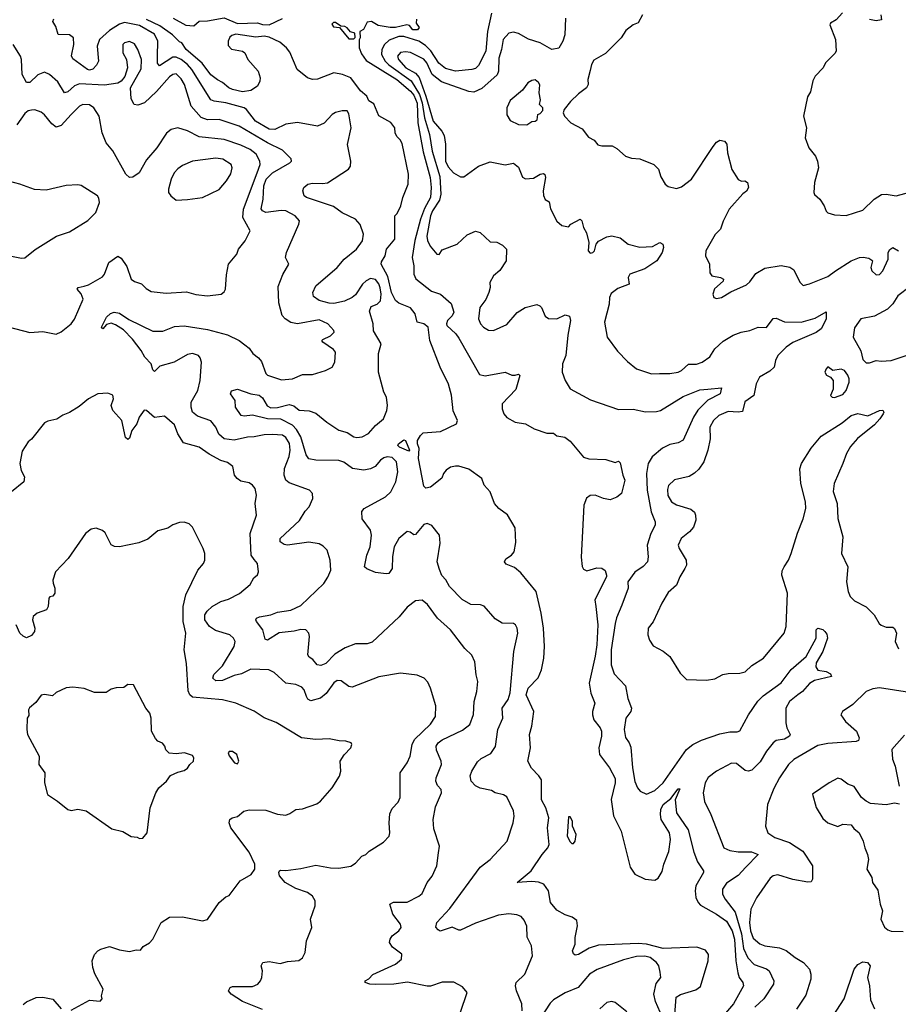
# Model space of a CAD drawing. Extents: x 1921360 to 2014538, y 768294 to 907744.
# Tile 316 of 412: x 1951695 to 1956978, y 859853 to 865775. Entities that reach past the tile are written whole.
import ezdxf

# ---------------------------------------------------------------- set-up
doc = ezdxf.new("R2010")
doc.units = 0

msp = doc.modelspace()

# ---------------------------------------------------------------- linework, layer by layer
at = {"layer": '0CON10XD'}
for points in [[(1954531.5, 865815), (1954508.6, 865705), (1954497.6, 865585), (1954455, 865498.9), (1954435, 865482.2), (1954414.6, 865475.4), (1954315, 865466.2), (1954255, 865481.5), (1954215, 865513.3), (1954168.2, 865588.2), (1954135, 865620.8), (1954095.6, 865645.6), (1954005, 865674.1), (1953975, 865673), (1953917.6, 865652.4), (1953887.8, 865625), (1953873.2, 865595), (1953871.5, 865565), (1953892.7, 865525), (1953915, 865503), (1954048.3, 865408.3), (1954100, 865325), (1954115.4, 865275), (1954128.9, 865185), (1954159.4, 865085), (1954175.4, 864985), (1954222.2, 864832.2), (1954228.1, 864725), (1954220, 864690), (1954177.6, 864625), (1954166, 864595), (1954144, 864474), (1954146.5, 864446.5), (1954162.6, 864412.6), (1954203.3, 864365), (1954217.3, 864362.7), (1954235, 864390), (1954325.9, 864424.1), (1954385, 864481.4), (1954435, 864504), (1954465, 864496), (1954525, 864438.8), (1954565, 864438), (1954599.1, 864419.1), (1954621.4, 864395), (1954620.8, 864325), (1954582.7, 864267.3), (1954545, 864235.5), (1954522.9, 864195), (1954524, 864164), (1954516.4, 864135), (1954497.2, 864092.8), (1954462.5, 864045), (1954453.6, 863975), (1954466.6, 863946.6), (1954485, 863925.6), (1954515, 863907.1), (1954545, 863905.7), (1954625, 863941.4), (1954686.9, 864013.1), (1954735, 864043.8), (1954805, 864061.1), (1954823.8, 864055), (1954832.9, 864045), (1954855, 863991.2), (1954875, 863977.5), (1954925, 863976.7), (1954975, 863999.2), (1955001.7, 863991.7), (1955007.5, 863965), (1954991.4, 863878.6), (1954978.8, 863755), (1954959.6, 863705), (1954956.2, 863655), (1954974.6, 863605), (1955005, 863555.8), (1955128.3, 863488.3), (1955295, 863430), (1955385, 863432), (1955457.3, 863417.3), (1955525, 863418.1), (1955547.8, 863425), (1955685, 863508), (1955785, 863548.9), (1955832.3, 863552.3), (1955915, 863560), (1955907.9, 863525), (1955832.4, 863487.6), (1955773.5, 863426.5), (1955746.2, 863385), (1955684.7, 863245.3), (1955655, 863230.4), (1955605, 863220.7), (1955561.1, 863198.9), (1955499.2, 863145), (1955475.2, 863104.8), (1955463.4, 863046.6), (1955468.6, 862945), (1955492.7, 862815), (1955515.5, 862755), (1955516.5, 862735), (1955491.2, 862685), (1955468.5, 862615), (1955473.3, 862545), (1955469.4, 862515), (1955445, 862485.6), (1955395, 862453.1), (1955352.1, 862395), (1955353.3, 862355), (1955316, 862254), (1955283.3, 862176.7), (1955276, 862144), (1955252.4, 861985), (1955251.8, 861895), (1955270.5, 861840.5), (1955337.7, 861767.7), (1955351.9, 861691.9), (1955373.3, 861635), (1955370, 861615), (1955340.5, 861575), (1955329.6, 861505), (1955338, 861458), (1955360, 861425), (1955369.1, 861399.1), (1955380, 861275), (1955393.9, 861193.9), (1955409.2, 861155), (1955425.7, 861135.7), (1955465, 861116), (1955515, 861140), (1955563.6, 861185), (1955705.5, 861385), (1955743.4, 861416.6), (1955795, 861441.3), (1955905, 861480.4), (1955965, 861492.1), (1956008.9, 861491.1), (1956025, 861498), (1956077.3, 861595), (1956133.1, 861676.9), (1956165, 861707.9), (1956275, 861787.5), (1956335, 861867.3), (1956424.4, 861945), (1956484.2, 862055), (1956483.8, 862105), (1956494.1, 862115.9), (1956525, 862106.7), (1956537.1, 862095), (1956548.3, 862078.3), (1956552.5, 862055), (1956524.5, 861975), (1956485, 861906.7), (1956483.2, 861883.2), (1956495, 861862), (1956545.5, 861855.5), (1956571.7, 861841.7), (1956577.5, 861825), (1956475, 861801.5), (1956445, 861782.2), (1956401.5, 861735), (1956373.3, 861715), (1956324.5, 861675), (1956301.8, 861635), (1956301.4, 861545), (1956308.2, 861515), (1956328, 861475), (1956324, 861465), (1956295, 861448.5), (1956245, 861439.2), (1956225, 861425.4), (1956185, 861375.6), (1956148.7, 861311.3), (1956098, 861262), (1956075, 861255.4), (1956058.5, 861258.5), (1956005, 861301.5), (1955975, 861302.7), (1955884.2, 861255), (1955835, 861216.9), (1955816.5, 861185), (1955804.6, 861125), (1955812.8, 861072.8), (1955851.9, 860995), (1955930, 860795), (1955965, 860777.9), (1956015, 860770), (1956095, 860770.4), (1956136.7, 860755), (1956062.1, 860677.9), (1956015, 860627.9), (1955945, 860582.5), (1955922.2, 860545), (1955920.6, 860515), (1955936.7, 860485), (1955997.1, 860407.1), (1956036.5, 860276.5), (1956048.1, 860188.1), (1956072.8, 860132.8), (1956111.5, 860091.5), (1956185.7, 860065.7), (1956201.1, 860055), (1956230.9, 859995), (1956227.5, 859975), (1956170.6, 859885), (1956115, 859836.4)], [(1955440.8, 865805), (1955413.2, 865756.8), (1955385, 865743.8), (1955340.3, 865709.7), (1955311.2, 865665), (1955218.7, 865571.3), (1955147.9, 865532.1), (1955133.6, 865506.4), (1955125, 865470), (1955111.5, 865415), (1955113.1, 865385), (1955104.4, 865365), (1955055, 865329.5), (1955007.4, 865282.6), (1954970, 865235), (1954963.3, 865215), (1954971.2, 865195), (1955009.2, 865155), (1955077.7, 865117.7), (1955115, 865068.8), (1955150.5, 865050.5), (1955171.9, 865021.9), (1955195.8, 865015.8), (1955257, 865017), (1955285, 865001.2), (1955337.5, 864955), (1955375, 864942.5), (1955425, 864938), (1955507.5, 864905), (1955536.1, 864876.1), (1955550.5, 864830.5), (1955576.7, 864785), (1955595, 864771.2), (1955645, 864760), (1955675, 864770), (1955735.7, 864815), (1955865, 865012), (1955885, 865038), (1955905, 865050), (1955932.5, 865045), (1955947.1, 865027.1), (1955952, 864975), (1955978, 864875), (1956015, 864813.8), (1956035, 864803.3), (1956055, 864806.7), (1956072.5, 864795), (1956076.7, 864765), (1956065.7, 864744.3), (1956042.9, 864727.1), (1955961.9, 864635), (1955925, 864563.3), (1955910, 864515), (1955877, 864483), (1955821.2, 864385), (1955820, 864355), (1955843.3, 864305), (1955845, 864252.5), (1955857.5, 864235), (1955910, 864225), (1955927.5, 864215), (1955925, 864202.5), (1955873.9, 864156.1), (1955862.5, 864125), (1955870, 864105), (1955885, 864097.5), (1955915, 864103.3), (1955972.3, 864137.7), (1956065, 864180.8), (1956085, 864198), (1956121.5, 864248.5), (1956175, 864280), (1956275, 864295.7), (1956326.6, 864286.6), (1956350.3, 864270.3), (1956385.8, 864195.8), (1956406.4, 864176.4), (1956445, 864185.8), (1956555, 864230), (1956600.8, 864265)], [(1956643.9, 865816.1), (1956605, 865773.3), (1956570, 865755), (1956567.5, 865745), (1956601.2, 865655), (1956604.1, 865585.9), (1956597.7, 865572.3), (1956540, 865515), (1956526.2, 865485), (1956478, 865435), (1956465, 865407.5), (1956449.7, 865340.3), (1956431.7, 865311.7), (1956409.2, 865195), (1956426, 865125), (1956417.5, 865065), (1956441.2, 865005), (1956480, 864955), (1956492, 864925), (1956498, 864885), (1956473.8, 864795), (1956470, 864735), (1956475, 864723.3), (1956506, 864696), (1956533.3, 864655), (1956545, 864622.5), (1956554.1, 864614.1), (1956595, 864601.2), (1956665, 864597.1), (1956765, 864630), (1956833.3, 864695), (1956877.3, 864722.7), (1956905, 864725.8), (1956965, 864715.7), (1957145, 864764.4)], [(1956872.5, 865805), (1956877.5, 865775), (1956845, 865768.8), (1956805, 865776.2)], [(1954716.3, 859813.7), (1954714.5, 859855), (1954681.9, 859935), (1954675.6, 859965), (1954681.1, 859985), (1954733.3, 860035), (1954777.9, 860145), (1954773.1, 860205), (1954747.3, 860257.3), (1954745, 860323.3), (1954729.2, 860359.2), (1954710.9, 860380.9), (1954685, 860390.6), (1954636.6, 860396.6), (1954575, 860389.1), (1954435, 860341.2), (1954345, 860299.2), (1954335, 860298), (1954295, 860318), (1954223.9, 860293.9), (1954210.5, 860300.5), (1954197.5, 860317.5), (1954204.4, 860345), (1954281.4, 860428.6), (1954465, 860677.8), (1954524.4, 860725), (1954625.6, 860835), (1954662.2, 860945), (1954668.6, 860985), (1954665, 861017.5), (1954625, 861100), (1954605, 861112.9), (1954555, 861124.6), (1954531.2, 861138.8), (1954465, 861153.3), (1954435, 861167.3), (1954410, 861195), (1954403, 861227), (1954413.1, 861255), (1954448.3, 861311.7), (1954469.1, 861330.9), (1954528.1, 861361.9), (1954556.3, 861403.7), (1954570.4, 861505), (1954600, 861575), (1954595.4, 861635), (1954632.9, 861687.1), (1954645, 861726.7), (1954665.6, 861975), (1954690.8, 862085), (1954686, 862115), (1954675.8, 862135.8), (1954663.9, 862143.9), (1954595.9, 862145.9), (1954555, 862171.2), (1954487.9, 862247.9), (1954465.5, 862255.5), (1954408.3, 862258.3), (1954355, 862288.1), (1954280, 862365), (1954256.9, 862406.9), (1954233, 862433), (1954219.2, 862469.2), (1954205.6, 862514.4), (1954223.9, 862626.1), (1954220, 862675), (1954173.2, 862733.2), (1954145, 862744.2), (1954125, 862739.2), (1954075, 862678), (1954065, 862676), (1954042.9, 862692.9), (1954025, 862697.3), (1953975, 862655.5), (1953946.9, 862605), (1953936, 862546), (1953934.4, 862475), (1953915, 862444.4), (1953898.5, 862441.5), (1953835, 862450.2), (1953782.5, 862472.5), (1953767.5, 862485), (1953783.1, 862555), (1953802.9, 862605), (1953811.3, 862675), (1953803.8, 862705), (1953755, 862773.3), (1953752.5, 862817.5), (1953766, 862835), (1953895, 862904.6), (1953926.1, 862935), (1953956.8, 862995), (1953969.3, 863055), (1953961.1, 863115), (1953935, 863141.1), (1953905, 863146.6), (1953885, 863140.7), (1953865, 863126.4), (1953832.7, 863087.3), (1953805, 863073.4), (1953765, 863065.9), (1953696.6, 863076.6), (1953645, 863113.4), (1953615, 863123), (1953475.3, 863125.3), (1953434.2, 863134.2), (1953417.3, 863157.3), (1953385.7, 863265.7), (1953359.6, 863309.6), (1953335.7, 863335.7), (1953265, 863372.3), (1953185, 863374.8), (1953095, 863397.2), (1953045, 863390.4), (1953026, 863395), (1952991.9, 863445), (1952991.4, 863485), (1952962.5, 863525), (1952968, 863542), (1953005, 863553.8), (1953084.5, 863524.5), (1953135, 863516.2), (1953155, 863500.6), (1953182.3, 863452.3), (1953205, 863440), (1953245, 863441.9), (1953315, 863459.8), (1953343.5, 863453.5), (1953375, 863427.2), (1953435, 863422.7), (1953475, 863407.8), (1953541.4, 863355), (1953615, 863307.1), (1953665, 863292.3), (1953705, 863266.7), (1953722.2, 863262.2), (1953755, 863265.5), (1953793, 863287), (1953835, 863334.5), (1953883.5, 863375), (1953903.6, 863425), (1953907.5, 863455), (1953900, 863505), (1953885.6, 863535), (1953852.7, 863655), (1953853.6, 863766.4), (1953869.5, 863825), (1953823.1, 863903.1), (1953820.8, 863945), (1953798.6, 864021.4), (1953809.5, 864050.5), (1953845, 864063.6), (1953864.6, 864085), (1953867.8, 864125), (1953862.7, 864162.7), (1953855, 864187.1), (1953835, 864213.1), (1953805, 864218.1), (1953777.9, 864205), (1953756.5, 864185), (1953715, 864121.1), (1953695, 864103.5), (1953648.8, 864081.2), (1953585, 864067.5), (1953555, 864069.2), (1953495, 864085.6), (1953460.9, 864110.9), (1953456.9, 864135), (1953475.6, 864175), (1953604.3, 864285), (1953646.5, 864335), (1953719.5, 864395), (1953756.7, 864445), (1953762.2, 864485), (1953743, 864543), (1953715, 864574.4), (1953635, 864612.9), (1953581.7, 864651.7), (1953418.8, 864705), (1953405.8, 864715.8), (1953396.7, 864745), (1953403.3, 864765), (1953426.7, 864785), (1953455, 864792.2), (1953515, 864788.9), (1953545, 864794), (1953673, 864877), (1953684.4, 864895), (1953686.4, 864925), (1953665.5, 865024.5), (1953688, 865125), (1953675, 865208.8), (1953665, 865226.2), (1953635, 865227.7), (1953594, 865216), (1953575, 865204.4), (1953525, 865152.9), (1953485, 865135.6), (1953365, 865156.2), (1953295, 865146.1), (1953228.8, 865115), (1953195, 865117.4), (1953112.8, 865165), (1953059.2, 865235), (1953045, 865244.7), (1952935, 865275.6), (1952864.4, 865284.4), (1952845, 865292.7), (1952730.8, 865475), (1952705, 865505.6), (1952665, 865536.6), (1952635, 865549.6), (1952615, 865549.8), (1952535, 865497.8), (1952523.9, 865513.9), (1952524.5, 865555.5), (1952526.2, 865645), (1952505, 865688.9), (1952415, 865739.3), (1952325, 865758.5), (1952295, 865748.1), (1952235, 865710.9), (1952174.7, 865655), (1952160, 865615), (1952168.5, 865525), (1952157.7, 865502.3), (1952135, 865478), (1952115, 865471.6), (1952103.1, 865475), (1952015, 865539.2), (1952007.5, 865557.5), (1952021.4, 865625), (1952018.5, 865665), (1951995, 865683.6), (1951927, 865687), (1951912.1, 865735), (1951893.6, 865765), (1951899.6, 865780.4)], [(1954836, 860755), (1954870, 860795), (1954878.8, 860815), (1954868, 860915), (1954876, 860975), (1954859.2, 861035), (1954833.4, 861083.4), (1954832.3, 861202.3), (1954817.3, 861227.3), (1954773.2, 861273.2), (1954750, 861315), (1954765.9, 861395.9), (1954760.6, 861475), (1954774.4, 861525), (1954787.5, 861615), (1954740.4, 861715), (1954751.8, 861755), (1954812.7, 861817.3), (1954832.1, 861865), (1954846.5, 861935), (1954851.2, 862005), (1954844, 862116), (1954830.8, 862205), (1954800.4, 862335), (1954708.1, 862448.1), (1954669.8, 862479.8), (1954620.4, 862500.4), (1954610, 862515), (1954618.6, 862531.4), (1954653.1, 862555), (1954668.5, 862575), (1954678.8, 862631.2), (1954675, 862718.8), (1954627.8, 862797.8), (1954576.1, 862836.1), (1954551.2, 862865), (1954524, 862935), (1954488, 862975), (1954473.3, 863015), (1954395, 863070.8), (1954335, 863089.2), (1954315, 863089.2), (1954285, 863084), (1954260, 863065), (1954243.3, 863045), (1954233, 863017), (1954165, 862962.5), (1954137, 862957), (1954125, 862970), (1954092.2, 863135), (1954097.1, 863195), (1954086.5, 863225), (1954086.7, 863245), (1954104.3, 863275), (1954120.6, 863289.4), (1954225, 863297.8), (1954322, 863345), (1954327.1, 863365), (1954302.6, 863422.6), (1954292.3, 863517.7), (1954273.1, 863583.1), (1954224.4, 863684.4), (1954161.9, 863845), (1954151.3, 863925), (1954126, 863946), (1954085, 863955.6), (1954072.3, 864005), (1954045, 864041.3), (1953975, 864069.4), (1953955.6, 864085.6), (1953931, 864135), (1953909.6, 864229.6), (1953869.1, 864305), (1953870.7, 864319.2), (1953893.1, 864355), (1953900.6, 864395), (1953950, 864455), (1953950, 864595), (1953965, 864610), (1953986.2, 864655), (1953998.6, 864705), (1954031.2, 864785), (1954033.6, 864846.4), (1953995, 865030), (1953983.3, 865053.3), (1953963, 865073), (1953952.5, 865095), (1953950, 865125), (1953926.4, 865156.4), (1953855, 865197.5), (1953825, 865270), (1953795, 865287.5), (1953783.3, 865315), (1953745, 865347.5), (1953686.2, 865425), (1953636, 865445), (1953585, 865454.8), (1953485, 865416.9), (1953455, 865415.6), (1953426.2, 865425), (1953364, 865475), (1953319.5, 865579.5), (1953300, 865605), (1953260, 865640), (1953195, 865670.4), (1953165, 865675.4), (1953115, 865669.5), (1952995, 865687.1), (1952970, 865680), (1952959.5, 865670.5), (1952948, 865645), (1952949.3, 865619.3), (1952968.8, 865598.8), (1953035, 865586), (1953048.8, 865575), (1953066, 865535), (1953128.6, 865465), (1953141.4, 865425), (1953140, 865405), (1953125.7, 865375), (1953085, 865348.9), (1953035, 865341.1), (1952975, 865355.6), (1952952, 865365), (1952915, 865398), (1952885, 865412.5), (1952845, 865444.4), (1952793, 865513), (1952696, 865595), (1952670, 865635), (1952655, 865642.5), (1952613.3, 865685), (1952538, 865738), (1952457, 865777)], [(1952617.5, 865785), (1952695, 865742.5), (1952741.7, 865738.3), (1952773.6, 865766.4), (1952825, 865767.5), (1952924.1, 865785.9), (1953005, 865753), (1953125, 865755.5), (1953155.6, 865745.6), (1953195, 865744.5), (1953275, 865782.5)], [(1953705, 865660), (1953711.7, 865668.3), (1953710, 865695), (1953685, 865702.5), (1953665, 865726.2), (1953650, 865735), (1953626.7, 865736.7), (1953595, 865758), (1953582, 865758), (1953571.7, 865748.3), (1953583, 865733), (1953617.5, 865727.5), (1953675, 865660), (1953705, 865660)], [(1954081.7, 865778.3), (1954080, 865755), (1954097.5, 865727.5), (1954086.7, 865715), (1954060, 865715), (1954039.2, 865739.2), (1954023.6, 865743.6), (1953955, 865728.1), (1953922.2, 865727.8), (1953850, 865740), (1953810, 865765), (1953785, 865760), (1953763, 865717), (1953740, 865705), (1953742.5, 865665), (1953736.4, 865653.6), (1953735.8, 865605), (1953749.8, 865569.8), (1953779.1, 865529.1), (1953962.1, 865415), (1954045, 865345.2), (1954065, 865321.4), (1954085, 865272.3), (1954090.1, 865155), (1954121.3, 864981.3), (1954163.3, 864826.7), (1954169.8, 864765), (1954164.8, 864705), (1954129.8, 864640.2), (1954104.8, 864575), (1954072.1, 864447.9), (1954054.7, 864345.3), (1954064.7, 864295), (1954066.1, 864245), (1954077.1, 864217.1), (1954172.3, 864142.3), (1954225, 864124.5), (1954289.1, 864069.1), (1954304.8, 864015), (1954295.4, 863994.6), (1954266.6, 863965), (1954260.8, 863945), (1954264, 863935), (1954317.1, 863885), (1954335, 863859.2), (1954460.9, 863640.9), (1954495, 863632.3), (1954614.2, 863654.2), (1954655, 863638), (1954673.8, 863636.2), (1954695, 863643.3), (1954703.3, 863635), (1954678.3, 863551.7), (1954596.2, 863465), (1954595.6, 863435), (1954606.4, 863405), (1954625, 863381.5), (1954675, 863354.4), (1954736.7, 863345), (1954788.8, 863315), (1954865, 863287.5), (1954905, 863288.8), (1954925, 863272.5), (1954972.5, 863265), (1955005, 863240), (1955085, 863143.3), (1955117, 863133), (1955220.7, 863130.7), (1955275, 863112.5), (1955295, 863120), (1955305, 863110), (1955321.2, 863035), (1955334.2, 863005), (1955313.3, 862925), (1955285.9, 862904.1), (1955245, 862888), (1955205, 862895.6), (1955155, 862915.4), (1955125, 862913.8), (1955103.4, 862896.6), (1955088.4, 862855), (1955072.3, 862542.3), (1955076.9, 862486.9), (1955085, 862470), (1955105, 862460), (1955165, 862479.2), (1955195, 862476.7), (1955215, 862462.5), (1955224, 862435), (1955224, 862425), (1955154.4, 862285), (1955160.4, 862245), (1955171.8, 862135), (1955164.8, 862015), (1955156.4, 861946.4), (1955120.2, 861785), (1955128.9, 861725), (1955153.2, 861665), (1955138.7, 861615), (1955138.7, 861595), (1955147.9, 861565), (1955185.5, 861515), (1955193.6, 861495), (1955194.5, 861465), (1955178, 861395), (1955182.5, 861355), (1955242.5, 861275), (1955275, 861211.2), (1955275.2, 861184.8), (1955251.8, 861085), (1955265, 860985.7), (1955312.2, 860895), (1955366.9, 860676.9), (1955394.3, 860635)], [(1954976.7, 865785), (1954973.1, 865685), (1954961.5, 865645), (1954936.5, 865603.5), (1954895, 865596.7), (1954825.2, 865635.2), (1954755, 865657.9), (1954695, 865692.9), (1954665, 865700.4), (1954636.4, 865693.6), (1954603.3, 865655), (1954593.1, 865595), (1954576.2, 865543.8), (1954573.3, 865465), (1954566.2, 865443.8), (1954475, 865360.9), (1954425, 865338.5), (1954395, 865342.7), (1954231.9, 865401.9), (1954175.9, 865445), (1954143.9, 865515), (1954125, 865537.5), (1954045, 865577.6), (1954015, 865582.2), (1953985, 865577.7), (1953966.4, 865555), (1953972.5, 865535), (1954017.7, 865485), (1954075, 865452.5), (1954097.3, 865427.3), (1954137.9, 865315), (1954181.9, 865165), (1954233.2, 865105), (1954248, 865078), (1954256, 865026), (1954255.6, 864925), (1954270.8, 864890.8), (1954303.8, 864853.8), (1954345, 864830), (1954365, 864830.5), (1954455, 864894), (1954525, 864919.6), (1954615, 864903.1), (1954665, 864912.5), (1954695, 864888), (1954718.8, 864828.8), (1954737, 864817), (1954785, 864821.9), (1954825, 864846), (1954845, 864850), (1954853.3, 864843.3), (1954856, 864826), (1954841.9, 864745), (1954845, 864717.5), (1954854.4, 864694.4), (1954878.6, 864678.6), (1954887, 864637), (1954925, 864562.5), (1954955, 864537.5), (1954995, 864530), (1955010, 864545), (1955066.1, 864576.1), (1955075.9, 864565.9), (1955086.1, 864526.1), (1955104.1, 864494.1), (1955116.7, 864435), (1955113.8, 864385), (1955125, 864371.2), (1955142.5, 864375), (1955151.2, 864385), (1955161.2, 864425), (1955175, 864443.8), (1955225, 864468.6), (1955255, 864475.8), (1955305, 864464), (1955355, 864425.6), (1955425, 864407.8), (1955499.6, 864410.4), (1955545, 864436), (1955563.3, 864425), (1955565.9, 864405.9), (1955559.4, 864375), (1955525.7, 864324.3), (1955455, 864276.7), (1955365, 864245.5), (1955354.4, 864225), (1955360, 864185), (1955292.1, 864157.9), (1955252.6, 864127.4), (1955242.3, 864105), (1955239.7, 864065), (1955212, 863955), (1955227.5, 863865), (1955290.5, 863780.5), (1955349.1, 863719.1), (1955405, 863674.2), (1955494.2, 863645.8), (1955542.7, 863647.3), (1955605, 863647.8), (1955655, 863655.6), (1955675, 863664.3), (1955716.1, 863703.9), (1955765, 863703.3), (1955798.8, 863715), (1955845, 863746.5), (1955875, 863794.5), (1955925, 863841.8), (1955985, 863876.9), (1956033.3, 863895), (1956085, 863906.1), (1956135, 863926.4), (1956185, 863924), (1956225, 863977.1), (1956245, 863979.4), (1956295, 863956.9), (1956395, 863956.2), (1956479.2, 863980.8), (1956545, 864017.5), (1956545, 863973.8), (1956514.5, 863915), (1956485, 863892.7), (1956345, 863834.1), (1956305, 863806.1), (1956254.6, 863755), (1956239.1, 863725), (1956232, 863685), (1956205, 863660.6), (1956144.5, 863625), (1956124.6, 863585), (1956110.5, 863515), (1956055, 863475.7), (1956041.1, 863418.9), (1956015, 863413.8), (1955955, 863418.9), (1955900, 863395), (1955867.1, 863365), (1955845.6, 863325), (1955846.5, 863255), (1955833.6, 863186.4), (1955808.9, 863115), (1955778.6, 863071.4), (1955753, 863047), (1955721.7, 863028.3), (1955632.6, 863007.4), (1955596, 862974), (1955590.9, 862949.1), (1955593.5, 862913.5), (1955615, 862875.6), (1955645, 862857.1), (1955731.8, 862831.8), (1955752.6, 862812.6), (1955759.4, 862795), (1955761.1, 862765), (1955747, 862723), (1955722.9, 862695), (1955673.1, 862655), (1955654.5, 862615), (1955660, 862595), (1955701.9, 862525), (1955704.4, 862495), (1955695.4, 862474.6), (1955665.4, 862424.6), (1955645, 862373.8), (1955595, 862330), (1955556, 862265), (1955505, 862152.5), (1955473.8, 862115), (1955472, 862075), (1955483, 862043), (1955505, 862010), (1955565, 861978), (1955603.8, 861945), (1955666.7, 861845), (1955705, 861806.7), (1955825, 861803.3), (1955875, 861811.2), (1955924.1, 861835.9), (1955955, 861843.3), (1956025, 861844), (1956057, 861853), (1956098.3, 861891.7), (1956168, 861935), (1956291.4, 862085), (1956304.3, 862125), (1956313.1, 862325), (1956277.8, 862435), (1956279.3, 862460.7), (1956291.9, 862485), (1956317.9, 862525), (1956334.6, 862565), (1956372.4, 862687.6), (1956406.9, 862773.1), (1956422, 862835), (1956421.2, 862875), (1956392.6, 862985), (1956386.1, 863073.9), (1956396.4, 863105), (1956455, 863198.6), (1956515, 863269.4), (1956640.3, 863349.7), (1956694.3, 863395), (1956735, 863406.2), (1956795, 863393.3), (1956865, 863424.2), (1956885, 863425.8), (1956891.2, 863415), (1956888, 863405), (1956868, 863375), (1956835, 863339.2), (1956733, 863257), (1956691.2, 863208.8), (1956667.5, 863165), (1956645.7, 863105.7), (1956592.2, 862985), (1956586.8, 862936.8), (1956611.4, 862865), (1956615.6, 862775), (1956644, 862665), (1956636.2, 862565), (1956675.4, 862485), (1956667.8, 862395), (1956677.5, 862335), (1956689.2, 862305), (1956715, 862280.6), (1956784.6, 862244.6), (1956834, 862195), (1956863.5, 862143.5), (1956875, 862134), (1956905, 862122), (1956945, 862122), (1956955, 862113.8), (1956968.6, 862085), (1956959.2, 862035), (1956980.5, 861990.5)], [(1954305, 859985.8), (1954235, 859986.2), (1954165, 859962.9), (1954145, 859962), (1954026.1, 859986.1), (1953945, 859974.1), (1953835, 859972.2), (1953800, 859975), (1953772.5, 859985), (1953773.3, 859995), (1953795, 860006.7), (1953818.2, 860031.8), (1953955, 860094.4), (1953990.8, 860125), (1953993.8, 860155), (1953936.1, 860196.1), (1953918.8, 860225), (1953922, 860245), (1953934.2, 860265), (1953974.2, 860295.8), (1953988, 860315), (1953984, 860335), (1953938.5, 860395), (1953920, 860455), (1953943.3, 860466.7), (1954025, 860466.7), (1954095, 860502.5), (1954115, 860518.8), (1954145.8, 860585), (1954175.5, 860624.5), (1954204.2, 860685), (1954214.3, 860765), (1954218.6, 860805), (1954185, 860907.5), (1954181.1, 860965), (1954195, 861040), (1954232.5, 861125), (1954228.5, 861145), (1954208.4, 861168.4), (1954198.1, 861195), (1954199.6, 861215), (1954230.9, 861295), (1954229.5, 861315), (1954200.7, 861380.7), (1954200.4, 861405), (1954211.8, 861425), (1954235, 861443.9), (1954357.4, 861502.6), (1954401.9, 861535), (1954423.4, 861596.6), (1954427.8, 861675), (1954443.8, 861735), (1954450, 861795), (1954440, 861835), (1954432.7, 861912.7), (1954413.2, 861953.2), (1954372.6, 861992.6), (1954285, 862106), (1954207.5, 862175), (1954148.2, 862258.2), (1954115, 862284), (1954075, 862280), (1954025, 862242.5), (1953976.4, 862183.6), (1953815, 862030.6), (1953785, 862020.6), (1953715, 862021.5), (1953652.6, 861997.4), (1953590.6, 861959.4), (1953535, 861902.2), (1953505, 861890), (1953484, 861895), (1953457.6, 861927.6), (1953435, 861940), (1953426.7, 861955), (1953438.4, 862065), (1953433.8, 862085), (1953415.8, 862105), (1953385, 862108), (1953345, 862097.6), (1953255, 862088.2), (1953185, 862044.2), (1953170.2, 862050.2), (1953156.8, 862105), (1953119.5, 862155), (1953115.6, 862165), (1953120, 862175), (1953136.6, 862183.4), (1953204.7, 862195.3), (1953245, 862212.1), (1953325, 862222.7), (1953385, 862251.8), (1953524, 862385), (1953548.3, 862421.7), (1953565.8, 862465), (1953562.5, 862525), (1953543.8, 862585), (1953519.1, 862609.1), (1953495, 862622.5), (1953433.3, 862633.3), (1953305, 862614.6), (1953285, 862619.2), (1953261.2, 862635), (1953261.2, 862655), (1953377.7, 862762.3), (1953411.8, 862818.3), (1953435, 862844.4), (1953457.1, 862895), (1953456.2, 862925), (1953437.5, 862945), (1953315, 862988.8), (1953294.7, 863004.7), (1953286.2, 863035), (1953288, 863075), (1953315, 863148), (1953321.8, 863185), (1953317, 863227), (1953295, 863262.7), (1953275, 863275.3), (1953215, 863280.4), (1953165, 863278.5), (1953104.6, 863265.4), (1953065, 863264.6), (1952985, 863245.2), (1952925, 863254.7), (1952893, 863283), (1952875, 863324.4), (1952845, 863363.3), (1952765, 863390), (1952735, 863414.4), (1952725.4, 863445), (1952726.9, 863475), (1952765.5, 863545), (1952780, 863605), (1952787.5, 863715), (1952781.1, 863741.1), (1952770.8, 863755), (1952735, 863767.7), (1952705, 863761.8), (1952624.5, 863715.5), (1952537.9, 863692.1), (1952505, 863659.2), (1952495, 863668.8), (1952484.7, 863705), (1952448.4, 863745), (1952426, 863786), (1952373.3, 863853.3), (1952318.9, 863908.9), (1952270.8, 863940.8), (1952245, 863948.9), (1952217.3, 863942.7), (1952195, 863916.7), (1952186.7, 863925), (1952216.7, 863985), (1952241.7, 864008.3), (1952263.3, 864016.7), (1952295, 864010.7), (1952351.5, 863971.5), (1952495, 863902.7), (1952555, 863902.3), (1952625, 863929.2), (1952685, 863933.3), (1952825, 863910.8), (1952945, 863879.6), (1953014.2, 863845), (1953049.8, 863819.8), (1953075, 863798.6), (1953097.4, 863767.4), (1953131.7, 863741.7), (1953148.3, 863718.3), (1953175, 863646.7), (1953185, 863636.2), (1953269.3, 863609.3), (1953335, 863616), (1953395, 863640.6), (1953455, 863640.6), (1953534.3, 863665.7), (1953573.3, 863685), (1953589.2, 863715), (1953594.3, 863775), (1953581.4, 863791.4), (1953517.1, 863835), (1953512, 863845), (1953517.9, 863852.1), (1953565, 863872.7), (1953585.7, 863895), (1953584, 863905), (1953548, 863945), (1953495, 863970.7), (1953365, 863945.8), (1953325, 863953.4), (1953291.5, 863975), (1953272.9, 863995), (1953252.5, 864072.5), (1953248.8, 864171.2), (1953278.3, 864241.7), (1953313.3, 864305), (1953293.3, 864345), (1953298.8, 864375), (1953374.4, 864545), (1953377.1, 864565), (1953351.9, 864595), (1953296, 864625), (1953267.1, 864627.1), (1953175, 864615.3), (1953155.5, 864625), (1953147.3, 864637.3), (1953158.1, 864695), (1953162.7, 864775), (1953177.3, 864815), (1953215, 864853.5), (1953318.8, 864915), (1953328.8, 864925), (1953327.7, 864937.7), (1953275, 864991.1), (1953185, 865034.3), (1953015, 865134.1), (1952895.3, 865175.3), (1952825, 865172.4), (1952786.8, 865186.8), (1952726.2, 865255), (1952685.7, 865385.7), (1952665, 865419.4), (1952635, 865448.9), (1952615, 865446.2), (1952595, 865431.3), (1952517.3, 865342.7), (1952445, 865275.8), (1952405, 865260), (1952384.2, 865264.2), (1952365, 865300), (1952362, 865365), (1952425, 865480), (1952427.8, 865535), (1952405.8, 865595), (1952385, 865630), (1952355, 865644), (1952325, 865635.8), (1952315, 865626.2), (1952315.8, 865575.8), (1952337.5, 865535), (1952344, 865485), (1952327.1, 865432.9), (1952304.2, 865405.8), (1952285.8, 865394.2), (1952205, 865380.4), (1952055, 865389.8), (1952025, 865376.4), (1951985, 865340.9), (1951965, 865335.7), (1951925, 865401.8), (1951875, 865445.7), (1951845, 865459.4), (1951805, 865443.3), (1951755, 865397.5), (1951735, 865397.1), (1951710.3, 865445), (1951705.9, 865535), (1951700, 865555), (1951656.7, 865625)], [(1954745, 865142.5), (1954775, 865162.5), (1954795, 865163.8), (1954807.7, 865172.3), (1954810, 865205), (1954825, 865210), (1954841.7, 865228.3), (1954840, 865245), (1954820, 865265), (1954826, 865294), (1954818.9, 865335), (1954822.6, 865382.6), (1954815, 865397.5), (1954795, 865412.5), (1954775, 865409.2), (1954751.2, 865395), (1954718.3, 865351.7), (1954645, 865289.2), (1954624.4, 865245), (1954625, 865202.5), (1954645, 865168.8), (1954695, 865144), (1954745, 865142.5)], [(1951625, 863927.1), (1951755, 863894.4), (1951835, 863898.8), (1951915, 863883.3), (1951945, 863897.5), (1952005, 863946), (1952025, 863973.8), (1952076, 864095), (1952065.5, 864125.5), (1952040, 864155), (1952046.7, 864165), (1952082.4, 864172.4), (1952109.3, 864180.7), (1952192, 864228), (1952204.4, 864245), (1952232, 864315), (1952285, 864353.3), (1952305, 864340), (1952339.7, 864289.7), (1952366.2, 864215), (1952385, 864200), (1952426.6, 864186.6), (1952455, 864158.8), (1952485, 864141.2), (1952575, 864130), (1952697.6, 864137.6), (1952755, 864121.9), (1952825, 864114.2), (1952907.5, 864125), (1952925, 864137.5), (1952933.3, 864155), (1952939.3, 864240.7), (1952951.2, 864305), (1953000, 864365), (1953011.2, 864395), (1953051.2, 864445), (1953081.2, 864505), (1953037.5, 864585), (1953040.4, 864635), (1953123.3, 864855), (1953141.3, 864905), (1953139.6, 864925), (1953116.5, 864966.5), (1953080, 864995), (1953025, 865020.8), (1952925, 865053.5), (1952775, 865071.4), (1952705, 865106.8), (1952645, 865124.5), (1952605.5, 865114.5), (1952577.4, 865092.6), (1952520.6, 865005), (1952456.9, 864933.1), (1952414.3, 864855), (1952375, 864827.1), (1952355, 864825.8), (1952332.9, 864845), (1952255, 864987.1), (1952214.6, 865035), (1952190, 865095), (1952172.5, 865195), (1952141.1, 865245), (1952115, 865262.5), (1952075, 865265.5), (1952055, 865254.4), (1952005, 865205.6), (1951945, 865139.2), (1951915, 865129.2), (1951887.9, 865147.9), (1951845, 865203.8), (1951825, 865218.8), (1951787, 865233), (1951765, 865230.8), (1951745, 865226.5), (1951725, 865210), (1951677.7, 865142.3)], [(1952635, 864690), (1952705, 864694.4), (1952795, 864705.8), (1952895.5, 864754.5), (1952938.6, 864805), (1952965, 864848.8), (1952973.3, 864885), (1952965.7, 864905), (1952916.8, 864936.8), (1952875, 864942.8), (1952735, 864924.4), (1952675, 864898.9), (1952645, 864877.5), (1952624.5, 864855), (1952606.5, 864815), (1952589.4, 864755), (1952589.2, 864735), (1952603.8, 864715), (1952635, 864690)], [(1951635, 864355.7), (1951705, 864340), (1951725, 864342.5), (1951787.7, 864392.3), (1951917.3, 864472.7), (1951995, 864500), (1952105, 864567.5), (1952153.6, 864616.4), (1952175.6, 864675), (1952171.3, 864701.3), (1952162, 864715), (1952065, 864778), (1952045, 864782.5), (1951975, 864778.6), (1951855, 864748.8), (1951783.9, 864753.9), (1951695, 864786.7), (1951635, 864801.2)], [(1956600.8, 864265), (1956695, 864324.3), (1956745, 864345.7), (1956767, 864347), (1956800.5, 864340.5), (1956819.5, 864329.5), (1956823.3, 864325), (1956814.2, 864285), (1956820, 864265), (1956845, 864240), (1956865, 864242), (1956885.7, 864265), (1956917.5, 864335), (1956918, 864375), (1956927, 864393), (1956945, 864404.2), (1956980, 864385)], [(1957049.1, 864170.9), (1956976.4, 864115), (1956945, 864066.7), (1956914.4, 864035), (1956835, 863991.5), (1956753.8, 863975), (1956715, 863922.5), (1956706.2, 863865), (1956752.9, 863782.9), (1956765, 863732), (1956785, 863711.4), (1956805, 863712), (1956845, 863726.2), (1956875, 863721.2), (1956935, 863726), (1957055, 863765.8)], [(1956595, 863502.5), (1956645, 863521.2), (1956665.6, 863545), (1956683.8, 863595), (1956682.8, 863615), (1956675, 863637.8), (1956655, 863665.3), (1956635, 863673.1), (1956585, 863665.6), (1956555, 863687.5), (1956544.1, 863675.9), (1956537.5, 863655), (1956547, 863637), (1956570, 863625), (1956587.5, 863605), (1956586.7, 863553.3), (1956570, 863515), (1956580, 863505), (1956595, 863502.5)], [(1952255, 863423.8), (1952245.6, 863455), (1952259.2, 863495), (1952255.8, 863515.8), (1952225, 863528), (1952165.6, 863524.4), (1952108.8, 863495), (1952052.3, 863447.7), (1951995, 863412.5), (1951953.9, 863396.1), (1951917.7, 863372.3), (1951865, 863361.2), (1951845, 863350), (1951765, 863252.5), (1951745, 863236.7), (1951709.1, 863180.9), (1951695.6, 863105), (1951704.6, 863064.6), (1951722.9, 863025), (1951719.2, 862995), (1951645, 862936)], [(1953155, 859822.5), (1953035, 859870), (1952966.2, 859915), (1952951.2, 859935), (1952960, 859955), (1952975, 859960.8), (1953005, 859959.2), (1953095, 859959.2), (1953126.7, 859975), (1953143.8, 859995), (1953151.2, 860015), (1953154.1, 860054.1), (1953146.2, 860085), (1953157.5, 860105), (1953195, 860111.4), (1953261.2, 860098.8), (1953305, 860111.2), (1953372.7, 860117.3), (1953395, 860133.3), (1953410.8, 860165), (1953419.4, 860235), (1953451.2, 860315), (1953444, 860365), (1953472, 860445), (1953472, 860475), (1953455, 860503.8), (1953426.2, 860525), (1953355, 860548.9), (1953290.5, 860585), (1953257.8, 860625), (1953252.9, 860645), (1953258, 860655), (1953265, 860660.8), (1953295, 860658.6), (1953385, 860670.4), (1953475, 860690.9), (1953565, 860673.5), (1953615, 860672.5), (1953686.5, 860683.5), (1953715, 860701.2), (1953753.3, 860745), (1953775.8, 860754.2), (1953796.7, 860775), (1953882.7, 860827.3), (1953916.1, 860863.9), (1953921.2, 860885), (1953916.2, 860945), (1953921.7, 860998.3), (1953935, 861030), (1953970.9, 861069.1), (1953982.1, 861097.9), (1953983.9, 861246.1), (1954025.7, 861305), (1954042.5, 861345), (1954054.5, 861415), (1954068.5, 861445), (1954165, 861538.1), (1954195.6, 861585), (1954197.3, 861647.3), (1954165.6, 861755), (1954149.7, 861789.7), (1954126.7, 861815), (1954085, 861832.9), (1953984.1, 861844.1), (1953855, 861823.1), (1953695, 861761.5), (1953675, 861764.4), (1953628.6, 861798.6), (1953605, 861800), (1953585, 861785.6), (1953538.3, 861721.7), (1953504.8, 861695.2), (1953445, 861679.2), (1953427.4, 861687.4), (1953418.8, 861705), (1953406.2, 861745), (1953391.5, 861761.5), (1953355, 861776.4), (1953295.4, 861785.4), (1953225, 861849.2), (1953192.5, 861865), (1953085, 861869.3), (1953029.5, 861840.5), (1952985, 861830), (1952915, 861800), (1952875, 861799.4), (1952856, 861815), (1952862.6, 861837.4), (1952915, 861889.2), (1952984.7, 862005), (1952990, 862035), (1952981.5, 862055), (1952959.4, 862075), (1952871.8, 862101.8), (1952836.9, 862125), (1952808, 862165), (1952808.5, 862195), (1952822.8, 862217.2), (1952853.1, 862245), (1952905, 862275.4), (1952950.9, 862289.1), (1953016.6, 862323.4), (1953081.2, 862378.8), (1953102.7, 862417.3), (1953125, 862436.7), (1953132, 862455), (1953124.2, 862505), (1953105, 862528), (1953087.1, 862555), (1953081.1, 862685), (1953118.1, 862795), (1953111.9, 862865), (1953118.6, 862915), (1953110.8, 862955), (1953095.5, 862975.5), (1953075, 862989.2), (1953025, 863000), (1953002, 863015), (1952987.5, 863035), (1952977, 863087), (1952945, 863112.5), (1952905, 863123.1), (1952835, 863161.5), (1952775, 863203.3), (1952680.5, 863230.5), (1952645.8, 863285), (1952625, 863338.8), (1952565, 863391.2), (1952505, 863381.9), (1952457.1, 863425), (1952444.1, 863425.9), (1952413.8, 863385), (1952398.5, 863345), (1952370, 863305), (1952355, 863257.5), (1952345, 863250), (1952331.2, 863261.2), (1952310, 863365), (1952255, 863423.8)], [(1954035, 863180), (1953979.2, 863205), (1953969.4, 863215), (1953972.5, 863225), (1954005, 863247.5), (1954015, 863243.8), (1954038.8, 863185), (1954035, 863180)], [(1952005, 859817.5), (1952115, 859877.5), (1952178.3, 859871.7), (1952190, 859885), (1952187.5, 859905), (1952196.2, 859945), (1952146.8, 860036.8), (1952134.3, 860075), (1952130.8, 860115), (1952145, 860153.3), (1952164.4, 860175.6), (1952182.5, 860185), (1952235, 860201.2), (1952295, 860180), (1952355, 860170), (1952395, 860180), (1952420.7, 860179.3), (1952438.3, 860201.7), (1952475, 860222), (1952495, 860244), (1952545.6, 860345), (1952595, 860377.3), (1952675, 860378.9), (1952795, 860356), (1952825, 860364), (1952895, 860466.2), (1952935, 860498.8), (1952955, 860506.7), (1953020, 860595), (1953086.1, 860633.9), (1953108.8, 860665), (1953108, 860695), (1953075, 860768), (1952964.4, 860915), (1952954.3, 860945), (1952958, 860965), (1952972.5, 860975), (1953005, 860982.9), (1953043.3, 861015), (1953075, 861022.5), (1953175, 861020), (1953245, 860996.2), (1953295, 860991.2), (1953320.3, 860999.7), (1953355, 861024), (1953395, 861028), (1953481.2, 861058.8), (1953504.2, 861075.8), (1953573.3, 861155), (1953618.8, 861225), (1953626, 861255), (1953621.2, 861315), (1953646.1, 861353.9), (1953686.7, 861395), (1953692.5, 861415), (1953687.5, 861425), (1953656.4, 861436.4), (1953617, 861437), (1953555, 861450), (1953475, 861446), (1953390, 861455), (1953237.9, 861547.9), (1953165, 861575.7), (1953105.4, 861615.4), (1952994.5, 861664.5), (1952915, 861684.6), (1952735, 861700.5), (1952718.9, 861715), (1952708.8, 861738.8), (1952697.2, 861902.8), (1952684.3, 861985.7), (1952693.3, 862085), (1952678.8, 862155), (1952678.9, 862245), (1952694.6, 862315.4), (1952766.2, 862465), (1952801.2, 862505), (1952808, 862525), (1952808, 862565), (1952798, 862595), (1952735, 862722.5), (1952715, 862743.3), (1952685, 862753.3), (1952655, 862750), (1952615, 862736.7), (1952585, 862717.5), (1952525, 862701.2), (1952465, 862650.8), (1952412.1, 862627.9), (1952295, 862604), (1952265, 862606.2), (1952245, 862616.2), (1952208.2, 862688.2), (1952193.6, 862703.6), (1952155, 862717.5), (1952125, 862710), (1952090, 862685), (1951986.2, 862535), (1951911.2, 862455), (1951893.3, 862405), (1951896.1, 862386.1), (1951906.2, 862355), (1951906.7, 862325), (1951895, 862307.5), (1951876.7, 862303.3), (1951870, 862295), (1951866, 862245), (1951856.2, 862225), (1951800, 862205), (1951776, 862185), (1951772.5, 862165), (1951785.7, 862115), (1951784.4, 862095), (1951765, 862071.4), (1951735, 862058.1), (1951715, 862066.7), (1951695.6, 862085), (1951674.1, 862135.9)], [(1952415, 860850), (1952435, 860852.5), (1952462.5, 860885), (1952480, 861035), (1952514.1, 861125.9), (1952532.5, 861155), (1952577.5, 861195), (1952601.7, 861228.3), (1952645, 861250), (1952685, 861260), (1952705, 861273.3), (1952717.5, 861295), (1952740, 861315), (1952742.5, 861335), (1952735, 861350), (1952686.4, 861366.4), (1952635, 861360), (1952593, 861363), (1952573, 861383), (1952567.5, 861405), (1952553, 861423), (1952525, 861436.7), (1952511.2, 861451.2), (1952488, 861495), (1952486.4, 861573.6), (1952476.7, 861605), (1952453.9, 861633.9), (1952380, 861775), (1952345, 861777.5), (1952321.7, 861758.3), (1952275, 861757.5), (1952245, 861747.5), (1952215, 861727.5), (1952145, 861727.5), (1952083, 861753), (1952015, 861760), (1951975, 861756.2), (1951915, 861727.5), (1951891.7, 861708.3), (1951845, 861716.2), (1951825, 861712.5), (1951791.7, 861668.3), (1951753.6, 861636.4), (1951747.5, 861625), (1951749.3, 861590.7), (1951740, 861575), (1951737.5, 861505), (1951742.5, 861475), (1951812.5, 861345), (1951810, 861295), (1951846, 861245), (1951844, 861185), (1951862.5, 861115), (1951922.5, 861075), (1951983.9, 861023.9), (1952005, 861018.8), (1952045, 861026.7), (1952095, 861016.7), (1952248.3, 860908.3), (1952315, 860893.3), (1952365, 860862.5), (1952401.7, 860858.3), (1952415, 860850)], [(1957045, 861728.9), (1956865, 861756.7), (1956825, 861750.8), (1956784.3, 861735), (1956705, 861655.8), (1956643.8, 861615), (1956633.8, 861595), (1956660.8, 861555), (1956726.5, 861495), (1956743.1, 861455), (1956739.5, 861440.5), (1956725, 861434.4), (1956555, 861421.4), (1956495, 861409.3), (1956350.8, 861325), (1956317.8, 861295), (1956265, 861215.8), (1956229.3, 861150.7), (1956192.2, 861055), (1956180.6, 860925), (1956194.3, 860885), (1956235.4, 860855.4), (1956325, 860825.4), (1956405, 860774.6), (1956463.3, 860685), (1956463.1, 860605), (1956455, 860589.2), (1956435, 860587.5), (1956344.6, 860604.6), (1956255, 860631.1), (1956226.7, 860625), (1956208, 860612), (1956125, 860494.2), (1956090.8, 860425), (1956084.4, 860345), (1956088.9, 860295), (1956105, 860251.2), (1956145, 860217.1), (1956175, 860204.5), (1956263.7, 860193.7), (1956305, 860176.9), (1956358, 860135), (1956409.2, 860105), (1956443.6, 860063.6), (1956452.2, 860035), (1956452.5, 860005), (1956422.4, 859907.6), (1956366.1, 859823.9)], [(1957015, 861472), (1956940.5, 861385), (1956943.2, 861326.8), (1956960.5, 861285), (1956983.1, 861165)], [(1953005, 861300), (1953013.3, 861315), (1953000, 861355), (1952975, 861374.2), (1952955, 861373.3), (1952948.8, 861365), (1952955, 861346.7), (1952987.5, 861305), (1953005, 861300)], [(1956985, 861056.7), (1956955, 861063.3), (1956905, 861052.2), (1956811.3, 861061.3), (1956784.5, 861074.5), (1956757.9, 861097.9), (1956712.3, 861162.3), (1956675, 861176.7), (1956635, 861206.7), (1956615, 861212.5), (1956563.3, 861185), (1956463.3, 861116.7), (1956485, 861037.5), (1956525, 860971.2), (1956555, 860943.8), (1956615, 860923.3), (1956645, 860937.5), (1956695, 860932.5), (1956710.7, 860910.7), (1956742.5, 860885), (1956767.5, 860835), (1956776.2, 860795), (1956794.2, 860754.2), (1956798.8, 860725), (1956790, 860665), (1956820, 860615), (1956823.3, 860585), (1956855, 860540), (1956870, 860455), (1956883.3, 860415), (1956873.3, 860365), (1956896.4, 860316.4), (1956915, 860300), (1956935, 860292.5), (1957008.3, 860291.7)], [(1955394.3, 860635), (1955456.4, 860606.4), (1955515, 860599.2), (1955535, 860611.2), (1955559.1, 860650.9), (1955568.9, 860695), (1955597.9, 860772.1), (1955609.4, 860845), (1955602.3, 860885), (1955552.6, 860965), (1955547.8, 860995), (1955551.2, 861025), (1955565, 861055.5), (1955609.6, 861090.4), (1955655, 861148.6), (1955665, 861150), (1955636.6, 861083.4), (1955644.5, 861005), (1955715, 860902.5), (1955748.8, 860768.8), (1955770.8, 860710.8), (1955806.7, 860655), (1955806.2, 860645), (1955761.1, 860565), (1955756.6, 860535), (1955761.8, 860495), (1955775, 860465.6), (1955789.5, 860449.5), (1955885.8, 860395.8), (1955945, 860353.4), (1955979.2, 860295), (1955994.3, 860245), (1956001.9, 860115), (1956012.7, 860042.7), (1956022.1, 860015), (1956043.2, 859985), (1956047.1, 859965), (1955987.7, 859855), (1955927.6, 859785)], [(1955025, 860820), (1955036.2, 860835), (1955041.2, 860875), (1955020, 860925), (1955018.8, 860955), (1955005, 860980), (1954995, 860980), (1954986.7, 860865), (1955005, 860830), (1955015, 860820), (1955025, 860820)], [(1955633.2, 859765), (1955641.8, 859895), (1955667.8, 859912.2), (1955760.4, 859939.6), (1955788.9, 859961.1), (1955835.9, 860115), (1955838, 860152), (1955818.2, 860178.1), (1955766.5, 860196.5), (1955565, 860188.6), (1955465, 860215.2), (1955415, 860218.4), (1955175, 860208.2), (1955119.3, 860190.7), (1955055, 860151.9), (1955035, 860148.8), (1955025.8, 860155.8), (1955020, 860175), (1955036.2, 860215), (1955036, 860255), (1955050, 860325), (1955046.2, 860356.2), (1955017.7, 860377.7), (1954975, 860391.2), (1954925, 860418.8), (1954886, 860465), (1954874.2, 860535), (1954846.2, 860576.2), (1954815, 860587.5), (1954775, 860592.5), (1954687.5, 860585), (1954770, 860655), (1954836, 860755)], [(1955546.7, 859805), (1955519, 859869), (1955507.5, 859915), (1955521.7, 859978.3), (1955549.5, 860015), (1955547.3, 860047.3), (1955537.8, 860085), (1955524.4, 860105), (1955487.1, 860135), (1955455, 860143.4), (1955405, 860140), (1955325, 860120), (1955168.1, 860061.9), (1955121.9, 860035), (1955054, 859955), (1954975, 859921.1), (1954905, 859880.6), (1954885, 859859.4), (1954825, 859766.7)], [(1956542.9, 859715), (1956653.1, 859885), (1956713.9, 860065), (1956735, 860091.9), (1956765, 860108.6), (1956793.3, 860105), (1956809.2, 860085), (1956792.9, 860015), (1956804.6, 859965), (1956810.8, 859880.8), (1956834.4, 859825)], [(1954346, 859805), (1954386.7, 859925), (1954358.3, 859958.3), (1954305, 859985.8)], [(1951715, 859852.5), (1951735, 859867.5), (1951795, 859893.3), (1951835, 859896.2), (1951893.6, 859883.6), (1951945, 859826.7)], [(1955345, 859808), (1955275, 859863.1), (1955255, 859870), (1955225, 859863.1), (1955184.4, 859825)]]:
    msp.add_lwpolyline(points, dxfattribs=at)

doc.saveas('drawing.dxf')
